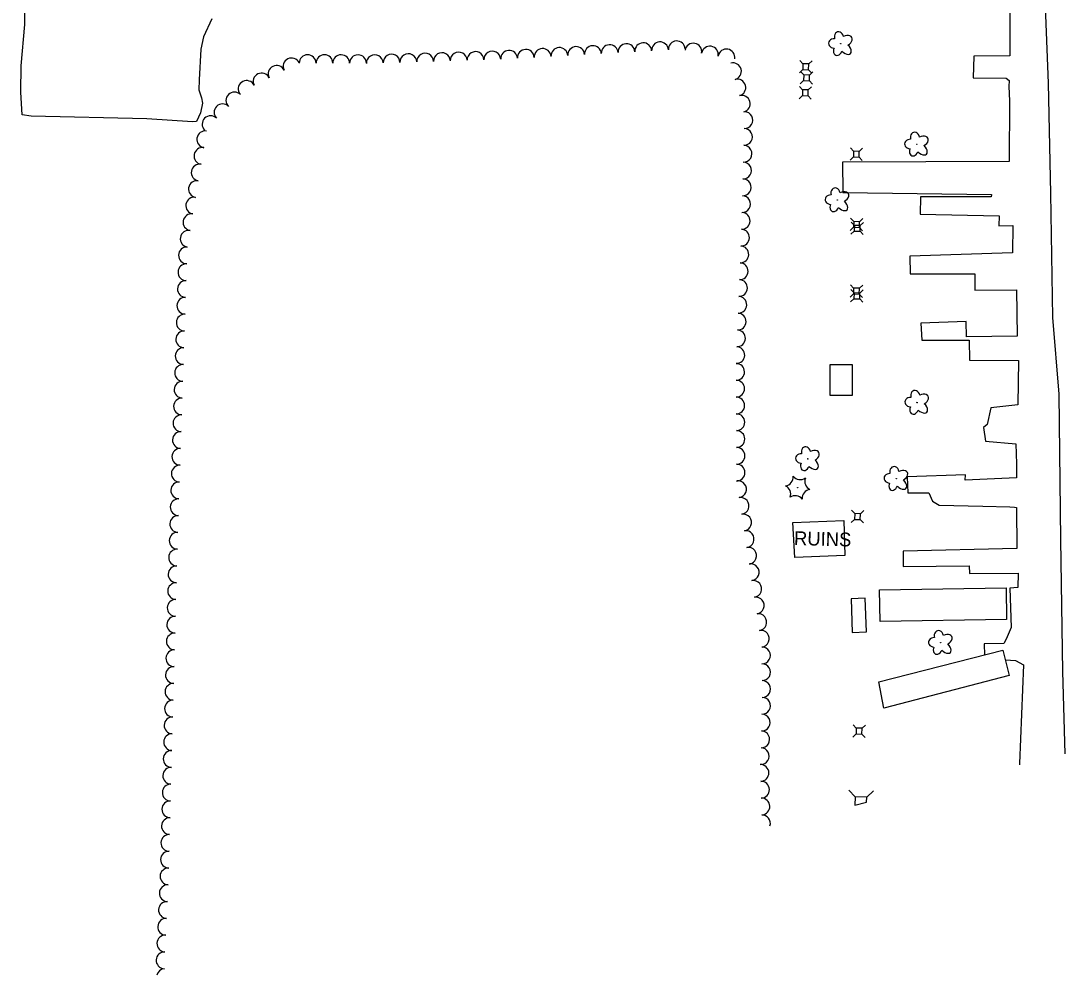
# Model space of a CAD drawing. Extents: x 588843 to 2552415, y 180129 to 269402.
# Drawn here: x 601326.3 to 601779.1, y 182692.4 to 183108.2 of the extents above; entities that cross this region are included whole.
import ezdxf

# ---------------------------------------------------------------- set-up
doc = ezdxf.new("R2010")
doc.units = 0
for name, color, linetype in [('E_BLD', 7, 'Continuous'), ('E_BLD_HvyDash', 7, 'Continuous'), ('E_BLD_Text', 7, 'Continuous'), ('E_DWY', 7, 'Continuous'), ('E_LAND_TreeLine_P', 7, 'Continuous'), ('E_LAND_Vegetation', 7, 'Continuous'), ('E_UTL_AG_Bold', 7, 'Continuous')]:
    doc.layers.add(name, color=color, linetype=linetype)

# ---------------------------------------------------------------- blocks, each defined once
blk = doc.blocks.new('DTRE_4')
at = {"layer": 'E_LAND_Vegetation'}
blk.add_circle((-0.6, 0), 0.601, dxfattribs=at)
for centre, major_axis, ratio in [((-6.1, 17.5), (4.5, -16.3), 0.782863), ((-19.3, 0.5), (16.2, -0.4), 0.832022), ((13.3, 9), (-17.3, -9.6), 0.691916), ((-8.2, -17.2), (5.9, 15.9), 0.716896), ((11.6, -12.2), (-16.4, 15), 0.560249)]:
    blk.add_ellipse(centre, major_axis=major_axis, ratio=ratio, start_param=1.570796, end_param=4.712389, dxfattribs=at)
blk = doc.blocks.new('CTRE_4')
at = {"layer": 'E_LAND_Vegetation'}
blk.add_circle((0, 0), 0.733, dxfattribs=at)
for centre, start, end in [((-39.3, 29.4), 280.2067, 5.9716), ((5.9, 49), 220.2113, 305.9762), ((-45.4, -19.3), 340.2113, 65.9762), ((45.4, 19.3), 160.2113, 245.9762), ((-5.9, -49), 40.2113, 125.9762), ((39.5, -29.6), 100.2511, 185.9272)]:
    blk.add_arc(centre, 25.8, start, end, dxfattribs=at)
blk = doc.blocks.new('PED_3')
at = {"layer": 'E_UTL_AG_Bold'}
for p, q in [((-8.2, 8.2), (-17.5, 17.5)), ((8.2, 8.2), (17.5, 17.5)), ((-8.2, -8.2), (-17.5, -17.5)), ((8.2, -8.2), (17.5, -17.5))]:
    blk.add_line(p, q, dxfattribs=at)
blk.add_lwpolyline([(-8.2, -8.2), (8.2, -8.2), (8.2, 8.2), (-8.2, 8.2)], close=True, dxfattribs=at)
blk = doc.blocks.new('RUIN')
at = {"layer": 'E_BLD_HvyDash'}
blk.add_text('RUINS', height=39.37, dxfattribs=at).set_placement((-75, -19.7))

msp = doc.modelspace()

# ---------------------------------------------------------------- linework, layer by layer
at = {"layer": 'E_BLD'}
for points in [[(601678.72, 182958.29), (601678.67, 182945.14), (601688.59, 182945.1), (601688.64, 182958.25)], [(601687.97, 182856.43), (601688.49, 182841.75), (601694.67, 182841.97), (601694.16, 182856.65)]]:
    msp.add_lwpolyline(points, close=True, dxfattribs=at)
at = {"layer": 'E_BLD_HvyDash'}
for points in [[(601662.61, 182889.62), (601684.8, 182890.54), (601685.3, 182875.25), (601663.52, 182874.42)], [(601700.3, 182860.3), (601755.51, 182861.11), (601755.69, 182847.34), (601700.7, 182846.52)], [(601700.1, 182820.2), (601754.12, 182833.94), (601756.89, 182822.94), (601702.2, 182808.78)]]:
    msp.add_lwpolyline(points, close=True, dxfattribs=at)
at = {"layer": 'E_DWY'}
for points in [[(601772.07, 183181.76), (601772.08, 183125.55), (601773.82, 183080.99), (601774.87, 183033), (601775.74, 182978.95), (601778.39, 182945.6), (601779.22, 182882.14), (601780.11, 182824.75), (601781.02, 182788.82)], [(601409.54, 183109.06), (601405.89, 183101.26), (601404.73, 183095.83), (601403.97, 183082.5), (601403.85, 183078.05), (601404.97, 183074.58), (601405.52, 183072.34), (601404.59, 183068.11), (601402.87, 183064.31), (601401.05, 183064.16), (601381.25, 183065.5), (601330.9, 183066.65), (601326.87, 183067.16), (601326.32, 183077.09), (601326.43, 183088.62), (601328.12, 183106.58), (601328.02, 183117.72)], [(601757.17, 183112.6), (601757.14, 183092.87), (601741.46, 183092.78), (601741.21, 183083.38), (601755.57, 183083.2), (601756.86, 183082.15), (601756.69, 183079.63), (601756.93, 183073.35), (601756.82, 183046.94), (601684.17, 183046.56), (601684.32, 183033.41), (601749.15, 183032.48), (601749.03, 183031.57), (601718.17, 183031.49), (601718.07, 183024), (601752.44, 183023.18), (601752.33, 183018.94), (601758.41, 183019.08), (601758.29, 183007.14), (601713.53, 183005.71), (601713.63, 182998.02), (601741.85, 182997.97), (601741.87, 182990.89), (601759.98, 182991.01), (601760.35, 182970.77), (601738.18, 182970.45), (601738.06, 182977.23), (601718.41, 182976.44), (601718.72, 182969.05), (601739.46, 182969), (601739.53, 182960.3), (601760.88, 182960.23), (601760.66, 182940.91), (601748.79, 182939.51), (601747.18, 182932.37), (601745.62, 182930.99), (601746.48, 182925.1), (601759.7, 182923.84), (601759.97, 182915.23), (601760.01, 182909.06), (601737.62, 182908.04), (601737.79, 182910.46), (601712.37, 182909.53), (601712.69, 182902.54), (601721.89, 182902.49), (601723.42, 182898.91), (601726.4, 182897.11), (601745.42, 182896.8), (601757.04, 182896.49), (601759.16, 182896.33), (601759.97, 182896.11), (601760.1, 182878.3), (601710.69, 182877.19), (601710.72, 182870.52), (601739.46, 182870.76), (601739.47, 182867.42), (601760.72, 182867.56), (601760.65, 182861.29), (601757.1, 182860.98), (601757.76, 182843.86), (601755.5, 182838.76), (601754.44, 182836.97), (601745.93, 182836.79), (601746.04, 182831.88)], [(601755.17, 182829.79), (601759.6, 182829.44), (601763.09, 182827.63), (601761.33, 182784.68), (601761.3, 182784.01)]]:
    msp.add_lwpolyline(points, dxfattribs=at)
at = {"layer": 'E_LAND_TreeLine_P'}
for centre, start, end in [((601590.13, 183094.52), 3.2287, 183.2287), ((601597.43, 183094.93), 3.2287, 183.2287), ((601604.74, 183095.34), 3.2287, 183.2287), ((601612.04, 183095.76), 3.2287, 183.2287), ((601619.26, 183094.75), 350.0381, 170.0381), ((601451.25, 183089.74), 359.8971, 179.8971), ((601458.57, 183089.73), 359.8971, 179.8971), ((601465.88, 183089.71), 359.8971, 179.8971), ((601473.2, 183089.7), 359.8971, 179.8971), ((601480.51, 183089.72), 1.7828, 181.7828), ((601487.82, 183089.95), 1.7828, 181.7828), ((601495.13, 183090.18), 1.7828, 181.7828), ((601502.45, 183090.41), 1.7828, 181.7828), ((601509.76, 183090.63), 1.7828, 181.7828), ((601517.07, 183090.86), 1.7828, 181.7828), ((601524.38, 183091.09), 1.7828, 181.7828), ((601531.69, 183091.32), 1.7828, 181.7828), ((601539, 183091.64), 3.2287, 183.2287), ((601546.31, 183092.05), 3.2287, 183.2287), ((601553.61, 183092.46), 3.2287, 183.2287), ((601560.91, 183092.87), 3.2287, 183.2287), ((601568.22, 183093.28), 3.2287, 183.2287), ((601575.52, 183093.7), 3.2287, 183.2287), ((601582.82, 183094.11), 3.2287, 183.2287), ((601626.46, 183093.49), 350.0381, 170.0381), ((601633.67, 183092.22), 350.0381, 170.0381), ((601444.27, 183088.33), 26.6436, 206.6436), ((601636.52, 183086.19), 285.1643, 105.1643), ((601431.19, 183081.77), 26.6436, 206.6436), ((601437.73, 183085.05), 26.6436, 206.6436), ((601424.66, 183078.49), 26.6436, 206.6436), ((601638.43, 183079.12), 285.1643, 105.1643), ((601419.36, 183073.48), 44.8622, 224.8622), ((601640.34, 183072.06), 285.1643, 105.1643), ((601414.18, 183068.32), 44.8622, 224.8622), ((601408.99, 183063.16), 44.8622, 224.8622), ((601641.5, 183064.91), 268.465, 88.465), ((601406.64, 183056.53), 80.5819, 260.5819), ((601641.3, 183057.6), 268.465, 88.465), ((601405.45, 183049.32), 80.5819, 260.5819), ((601641.11, 183050.29), 268.465, 88.465), ((601404.25, 183042.1), 80.5819, 260.5819), ((601640.91, 183042.97), 268.465, 88.465), ((601640.72, 183035.66), 268.465, 88.465), ((601403.05, 183034.88), 80.5819, 260.5819), ((601401.86, 183027.67), 80.5819, 260.5819), ((601640.52, 183028.35), 268.465, 88.465), ((601400.66, 183020.45), 80.5819, 260.5819), ((601640.32, 183021.04), 267.721, 87.721), ((601399.46, 183013.23), 80.5819, 260.5819), ((601640.03, 183013.73), 267.721, 87.721), ((601398.7, 183005.97), 88.128, 268.128), ((601639.74, 183006.42), 267.721, 87.721), ((601398.46, 182998.66), 88.128, 268.128), ((601639.45, 182999.11), 267.721, 87.721), ((601398.22, 182991.35), 88.128, 268.128), ((601639.16, 182991.8), 267.721, 87.721), ((601397.98, 182984.04), 88.128, 268.128), ((601638.86, 182984.49), 267.721, 87.721), ((601397.74, 182976.73), 88.128, 268.128), ((601638.57, 182977.18), 267.721, 87.721), ((601397.5, 182969.42), 88.128, 268.128), ((601638.28, 182969.87), 267.721, 87.721), ((601397.27, 182962.11), 88.128, 268.128), ((601637.99, 182962.56), 267.721, 87.721), ((601397.03, 182954.79), 88.128, 268.128), ((601637.88, 182955.25), 270.2833, 90.2833), ((601396.79, 182947.48), 88.128, 268.128), ((601637.91, 182947.93), 270.2833, 90.2833), ((601637.95, 182940.62), 270.2833, 90.2833), ((601396.55, 182940.17), 88.128, 268.128), ((601396.31, 182932.86), 88.128, 268.128), ((601637.99, 182933.3), 270.2833, 90.2833), ((601396.07, 182925.55), 88.128, 268.128), ((601638.02, 182925.99), 270.2833, 90.2833), ((601395.83, 182918.24), 88.128, 268.128), ((601638.06, 182918.67), 270.2833, 90.2833), ((601395.59, 182910.93), 88.128, 268.128), ((601638.09, 182911.36), 270.2833, 90.2833), ((601638.73, 182904.09), 278.669, 98.669), ((601395.35, 182903.61), 88.128, 268.128), ((601395.11, 182896.3), 88.128, 268.128), ((601639.84, 182896.86), 278.669, 98.669), ((601394.88, 182888.99), 88.128, 268.128), ((601640.94, 182889.62), 278.669, 98.669), ((601394.64, 182881.68), 88.128, 268.128), ((601642.04, 182882.39), 278.669, 98.669), ((601394.4, 182874.37), 88.128, 268.128), ((601643.14, 182875.16), 278.669, 98.669), ((601644.25, 182867.93), 278.669, 98.669), ((601394.19, 182867.06), 88.465, 268.465), ((601393.99, 182859.74), 88.465, 268.465), ((601645.35, 182860.7), 278.6405, 98.6405), ((601393.8, 182852.43), 88.465, 268.465), ((601646.44, 182853.46), 278.6405, 98.6405), ((601647.54, 182846.23), 278.6405, 98.6405), ((601393.6, 182845.12), 88.465, 268.465), ((601393.4, 182837.8), 88.465, 268.465), ((601648.64, 182839), 278.6405, 98.6405), ((601649.14, 182831.72), 270.3126, 90.3126), ((601393.21, 182830.49), 88.465, 268.465), ((601393.01, 182823.18), 88.465, 268.465), ((601649.18, 182824.41), 270.3126, 90.3126), ((601392.82, 182815.87), 88.465, 268.465), ((601649.22, 182817.09), 270.3126, 90.3126), ((601649.23, 182809.78), 268.465, 88.465), ((601392.62, 182808.55), 88.465, 268.465), ((601392.42, 182801.24), 88.465, 268.465), ((601649.04, 182802.46), 268.465, 88.465), ((601392.23, 182793.93), 88.465, 268.465), ((601648.84, 182795.15), 268.465, 88.465), ((601392.03, 182786.62), 88.465, 268.465), ((601648.64, 182787.84), 268.465, 88.465), ((601391.84, 182779.3), 88.465, 268.465), ((601648.51, 182780.52), 271.6449, 91.6449), ((601648.72, 182773.21), 271.6449, 91.6449), ((601391.64, 182771.99), 88.465, 268.465), ((601391.44, 182764.68), 88.465, 268.465), ((601648.93, 182765.9), 271.6449, 91.6449), ((601391.25, 182757.36), 88.465, 268.465), ((601649.14, 182758.59), 342.9278, 91.6449), ((601391.05, 182750.05), 88.465, 268.465), ((601390.86, 182742.74), 88.465, 268.465), ((601390.66, 182735.43), 88.465, 268.465), ((601390.35, 182728.12), 87.2197, 267.2197), ((601389.99, 182720.81), 87.2197, 267.2197), ((601389.64, 182713.5), 87.2197, 267.2197), ((601389.28, 182706.2), 87.2197, 267.2197), ((601388.93, 182698.89), 87.2197, 267.2197), ((601389.2, 182691.6), 94.8052, 167.354)]:
    msp.add_arc(centre, 3.66, start, end, dxfattribs=at)
at = {"layer": 'E_UTL_AG_Bold'}
for p, q in [((601689.77, 182770.1), (601687.02, 182773.01)), ((601694.77, 182769.97), (601697.67, 182772.72))]:
    msp.add_line(p, q, dxfattribs=at)
msp.add_lwpolyline([(601689.77, 182770.1), (601689.67, 182766.55), (601694.71, 182767.77), (601694.77, 182769.97)], close=True, dxfattribs=at)

# ---------------------------------------------------------------- block references
at = {"layer": 'E_BLD_Text', "xscale": 0.1524003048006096, "yscale": 0.1524003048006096, "rotation": -1.5595808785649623}
msp.add_blockref('RUIN', (601674.55, 182882.52), dxfattribs=at)
at = {"layer": 'E_LAND_Vegetation', "xscale": 0.1524003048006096, "yscale": 0.1524003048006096, "rotation": -1.5595808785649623}
for name, p in [('DTRE_4', (601683.58, 183098.18)), ('DTRE_4', (601716.69, 183054.38)), ('DTRE_4', (601682.06, 183030.13)), ('DTRE_4', (601716.83, 182941.89)), ('DTRE_4', (601669.23, 182917.36)), ('DTRE_4', (601707.73, 182908.72)), ('CTRE_4', (601664.72, 182904.82)), ('DTRE_4', (601727.07, 182837.28))]:
    msp.add_blockref(name, p, dxfattribs=at)
at = {"layer": 'E_UTL_AG_Bold', "xscale": 0.1524003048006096, "yscale": 0.1524003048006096, "rotation": -1.5595808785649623}
for p in [(601668.22, 183088.16), (601668.57, 183083.36), (601668.03, 183076.85), (601690.25, 183050.11), (601690.37, 183019.44), (601690.64, 183017.8), (601690.28, 182990.45), (601690.49, 182988.34), (601690.75, 182892.21), (601691.46, 182798.76)]:
    msp.add_blockref('PED_3', p, dxfattribs=at)

doc.saveas('drawing.dxf')
